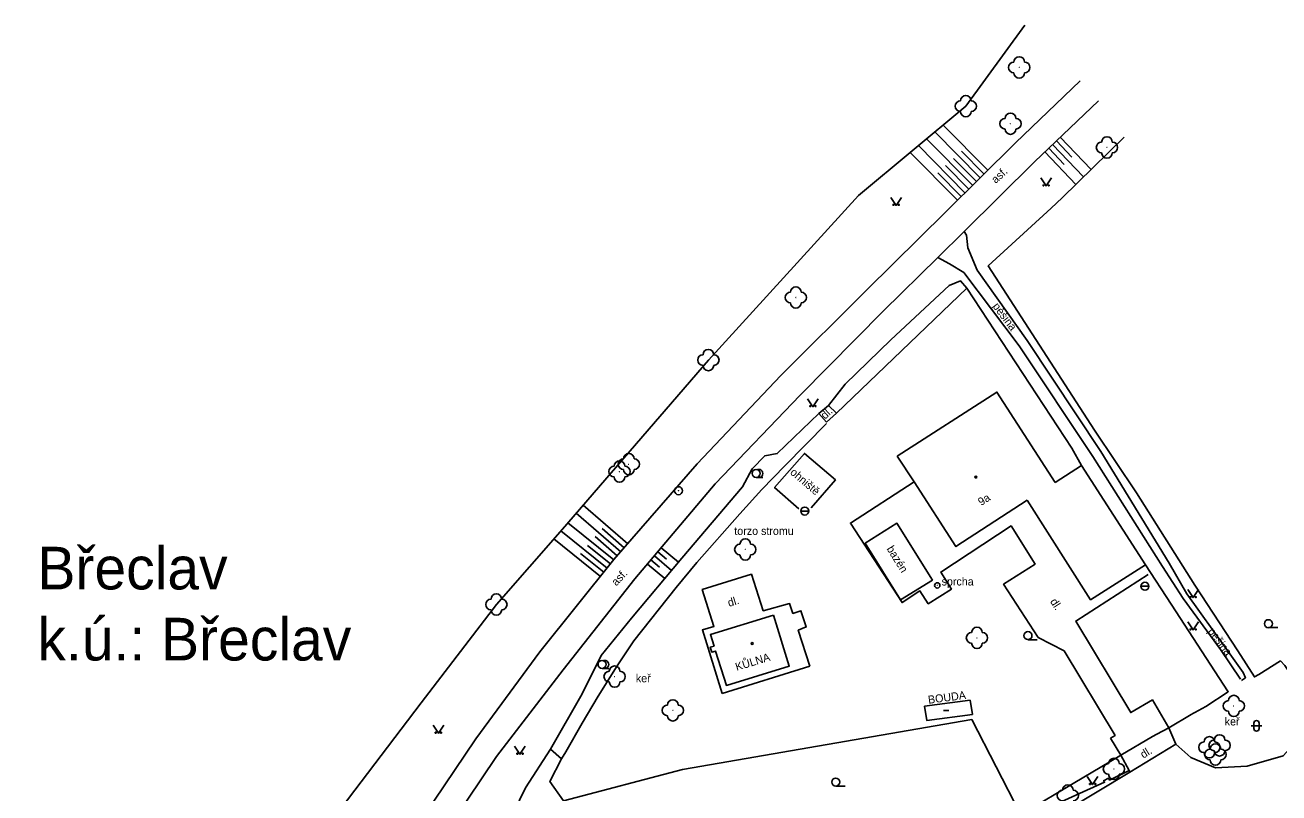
# Model space of a CAD drawing. Extents: x -584400 to -581602, y -1210894 to -1208793.
# Drawn here: x -583334.7 to -583217.1, y -1209476.6 to -1209404.6 of the extents above; entities that cross this region are included whole.
import ezdxf

# ---------------------------------------------------------------- set-up
doc = ezdxf.new("R2010")
doc.units = 0
for name, color, linetype in [('BUDOVY_MĚŘ', 7, 'Continuous'), ('BUDOVY_NEMĚŘ', 7, 'Continuous'), ('MAP_ZN_BP', 7, 'Continuous'), ('NÁZVY_SÍDEL_JEDNOTKY', 7, 'Continuous'), ('POMOC_POPIS', 7, 'Continuous'), ('ROZHRANÍ_PLOCH', 7, 'Continuous'), ('VÝŠKOPIS', 7, 'Continuous'), ('ZELEŇ', 7, 'Continuous'), ('ZN_BUDOV', 7, 'Continuous'), ('ZN_DOPLŇKOVÉ', 7, 'Continuous'), ('ZN_KULTUR', 7, 'Continuous'), ('Č_POPIS_ORIENT', 7, 'Continuous')]:
    doc.layers.add(name, color=color, linetype=linetype)

msp = doc.modelspace()

# ---------------------------------------------------------------- linework, layer by layer
at = {"layer": 'BUDOVY_MĚŘ'}
for points in [[(-583252.91, -1209445.04), (-583251.34, -1209447.46), (-583247.41, -1209453.52), (-583240.73, -1209449.18)], [(-583240.73, -1209449.18), (-583234.79, -1209458.51), (-583229.64, -1209455.23), (-583235.64, -1209445.91)], [(-583264.51, -1209459.95), (-583263.04, -1209464.73), (-583268.93, -1209466.53), (-583269.94, -1209463.32), (-583270.3, -1209463.42), (-583270.44, -1209462.95), (-583270.09, -1209462.85), (-583270.43, -1209461.77), (-583264.51, -1209459.95)], [(-583246.08, -1209467.93), (-583245.87, -1209469.26), (-583250.14, -1209469.84), (-583250.35, -1209468.49)], [(-583246.08, -1209467.93), (-583250.35, -1209468.49)]]:
    msp.add_lwpolyline(points, dxfattribs=at)
at = {"layer": 'BUDOVY_NEMĚŘ'}
for points in [[(-583252.91, -1209445.04), (-583243.58, -1209439.03), (-583238.12, -1209447.51)], [(-583238.12, -1209447.51), (-583235.64, -1209445.91)]]:
    msp.add_lwpolyline(points, dxfattribs=at)
at = {"layer": 'MAP_ZN_BP'}
for radius in [0.375, 0.0005]:
    msp.add_circle((-583273.42, -1209448.28), radius, dxfattribs=at)
at = {"layer": 'ROZHRANÍ_PLOCH'}
for points in [[(-583240.97, -1209404.63), (-583246.49, -1209412.23), (-583256.55, -1209420.6), (-583270.62, -1209436.03), (-583284.3, -1209451.9), (-583290.49, -1209458.95), (-583297.55, -1209468.17), (-583305.03, -1209478.05), (-583315.44, -1209498.45), (-583323.73, -1209511.64), (-583329.99, -1209527.53), (-583334.67, -1209543.76)], [(-583326.22, -1209539.74), (-583323.28, -1209531.41), (-583320.18, -1209523.23), (-583316.67, -1209514.7), (-583312.62, -1209506.28), (-583308.4, -1209498.07), (-583303.92, -1209489.93), (-583298.29, -1209480.27), (-583292.42, -1209471.56), (-583286.43, -1209463.38), (-583279.47, -1209454.74), (-583271.68, -1209445.75), (-583263.82, -1209437.48), (-583255.81, -1209429.48), (-583248.37, -1209422.13), (-583241.83, -1209415.67), (-583235.77, -1209409.85)], [(-583323.73, -1209540.4), (-583320.92, -1209532.36), (-583317.83, -1209524.27), (-583314.32, -1209515.78), (-583310.44, -1209507.49), (-583306.28, -1209499.5), (-583301.78, -1209491.27), (-583295.97, -1209481.39), (-583290.48, -1209473.19), (-583284.23, -1209465.09), (-583277.51, -1209456.56), (-583269.98, -1209447.65), (-583262.03, -1209439.33), (-583254.19, -1209431.43), (-583249.12, -1209426.43), (-583246.64, -1209423.97), (-583240.06, -1209417.45), (-583234.06, -1209411.73)], [(-583225.78, -1209457.95), (-583227.43, -1209455.07), (-583233.83, -1209444.61), (-583240.73, -1209434.2), (-583245.41, -1209427.62), (-583246.3, -1209425.5), (-583246.43, -1209424.32), (-583246.64, -1209423.97)], [(-583226.12, -1209458.38), (-583228.04, -1209455.4), (-583234.59, -1209445.09), (-583241.5, -1209434.7), (-583246.66, -1209427.83), (-583248.03, -1209427.02), (-583249.12, -1209426.43)], [(-583258.62, -1209441.02), (-583259.36, -1209440.29), (-583260.27, -1209441.06), (-583259.55, -1209441.86)], [(-583251.34, -1209447.46), (-583257.31, -1209451.32), (-583252.46, -1209458.77), (-583250.79, -1209457.68), (-583250.01, -1209458.88), (-583247.83, -1209457.51), (-583248.84, -1209455.92), (-583242.25, -1209451.59), (-583239.99, -1209455.16), (-583242.94, -1209457.06), (-583239.71, -1209462.04), (-583237.26, -1209463.3), (-583232.49, -1209471.23), (-583232.91, -1209471.48)], [(-583252.62, -1209458.52), (-583249.62, -1209456.67), (-583252.94, -1209451.33), (-583255.92, -1209453.21), (-583252.62, -1209458.52)], [(-583269.34, -1209467.28), (-583271.18, -1209461.34), (-583270.1, -1209461.02), (-583271.2, -1209457.56), (-583266.59, -1209456.12), (-583265.47, -1209459.54), (-583263, -1209458.86), (-583262.69, -1209459.78), (-583261.95, -1209459.53), (-583261.44, -1209461.06), (-583262.19, -1209461.36), (-583261.12, -1209464.73)], [(-583227.45, -1209470.5), (-583228.99, -1209467.89), (-583231.02, -1209469.09), (-583236.18, -1209460.51), (-583229.39, -1209456.13)], [(-583226.12, -1209458.38), (-583222.6, -1209463.16), (-583220.75, -1209465.95)], [(-583225.78, -1209457.95), (-583222.04, -1209463.14), (-583220.5, -1209465.33), (-583220.28, -1209465.82), (-583220.66, -1209466.08)], [(-583217, -1209464.23), (-583216.57, -1209464.66), (-583214.29, -1209468.12), (-583214.76, -1209470.98), (-583216.75, -1209473.15), (-583220.11, -1209474.11), (-583223.08, -1209474.27), (-583225.39, -1209473.28), (-583226.81, -1209472.03)], [(-583269.34, -1209467.28), (-583261.12, -1209464.73)], [(-583232.91, -1209471.48), (-583231.95, -1209473.09)], [(-583226.81, -1209472.03), (-583227.45, -1209470.5)], [(-583226.81, -1209472.03), (-583231.1, -1209474.67), (-583231.17, -1209474.5), (-583233.01, -1209475.41), (-583233.1, -1209475.23), (-583233.58, -1209475.47), (-583233.48, -1209475.62), (-583240.86, -1209478.94), (-583241.37, -1209478.6)], [(-583231.17, -1209474.5), (-583231.95, -1209473.09)], [(-583243.05, -1209481.4), (-583237.07, -1209478.27), (-583231.1, -1209474.67)]]:
    msp.add_lwpolyline(points, dxfattribs=at)
at = {"layer": 'VÝŠKOPIS'}
for points in [[(-583245.14, -1209418.94), (-583249.39, -1209414.64)], [(-583244.43, -1209418.24), (-583248.62, -1209414)], [(-583246.57, -1209420.35), (-583250.93, -1209415.93)], [(-583245.86, -1209419.65), (-583250.16, -1209415.29)], [(-583238.72, -1209416.17), (-583237.27, -1209417.7)], [(-583238.36, -1209415.83), (-583235.46, -1209418.87)], [(-583237.99, -1209415.48), (-583236.55, -1209417)], [(-583237.63, -1209415.14), (-583234.74, -1209418.17)], [(-583247.28, -1209421.05), (-583251.71, -1209416.57)], [(-583245.5, -1209419.29), (-583247.64, -1209417.13)], [(-583244.79, -1209418.59), (-583246.9, -1209416.46)], [(-583239.08, -1209416.52), (-583236.17, -1209419.57)], [(-583246.92, -1209420.7), (-583249.12, -1209418.47)], [(-583246.21, -1209420), (-583248.38, -1209417.8)], [(-583278.18, -1209453.25), (-583282.35, -1209449.64)], [(-583279.49, -1209454.76), (-583283.78, -1209451.3)], [(-583278.83, -1209454), (-583283, -1209450.39)], [(-583280.11, -1209455.54), (-583284.44, -1209452.06)], [(-583279.16, -1209454.38), (-583281.24, -1209452.58)], [(-583278.51, -1209453.63), (-583280.59, -1209451.82)], [(-583280.74, -1209456.32), (-583285.1, -1209452.81)], [(-583279.8, -1209455.15), (-583281.95, -1209453.41)], [(-583275.03, -1209453.63), (-583273.43, -1209454.98)], [(-583280.43, -1209455.93), (-583282.6, -1209454.18)], [(-583276, -1209454.77), (-583275.2, -1209455.45)], [(-583275.68, -1209454.39), (-583274.07, -1209455.75)], [(-583275.36, -1209454.01), (-583274.55, -1209454.69)], [(-583276.32, -1209455.16), (-583274.71, -1209456.52)], [(-583285.41, -1209472.52), (-583287.76, -1209476.13), (-583288.9, -1209478.44), (-583294.9, -1209488.69), (-583303.65, -1209504.58), (-583306.82, -1209510.53), (-583310.67, -1209518.2), (-583314.37, -1209526.77), (-583316.78, -1209530.98), (-583318.19, -1209536.26), (-583321.17, -1209545.97)]]:
    msp.add_lwpolyline(points, dxfattribs=at)
at = {"layer": 'ZELEŇ'}
for points in [[(-583246.39, -1209429.3), (-583246.99, -1209428.6), (-583248.06, -1209429.05), (-583253.52, -1209434.14), (-583257.79, -1209438.3), (-583259.36, -1209440.29)], [(-583260.27, -1209441.06), (-583264.16, -1209444.8), (-583265.33, -1209445.01), (-583266.53, -1209446.24), (-583267.41, -1209447.91), (-583273.12, -1209454.61), (-583277.81, -1209460.22), (-583280.66, -1209463.74), (-583282.45, -1209467.32), (-583285.41, -1209472.52), (-583284.38, -1209473.41)]]:
    msp.add_lwpolyline(points, dxfattribs=at)
for centre in [(-583241.48, -1209408.6), (-583246.49, -1209412.23), (-583242.3, -1209413.88), (-583233.26, -1209416.1), (-583262.42, -1209430.17), (-583270.62, -1209436.03), (-583278.95, -1209446.49), (-583278.08, -1209445.8), (-583267.16, -1209453.79), (-583290.49, -1209458.95), (-583245.44, -1209462.08), (-583279.41, -1209465.71), (-583273.95, -1209468.88), (-583221.37, -1209468.46), (-583223.66, -1209472.34), (-583222.7, -1209472.16), (-583223.09, -1209473.02), (-583232.6, -1209474.37)]:
    msp.add_circle(centre, 0.0005, dxfattribs=at)
for centre, start, end in [((-583241.48, -1209408.1), 0, 180), ((-583241.98, -1209408.6), 90, 270), ((-583241.48, -1209409.1), 180, 360), ((-583240.98, -1209408.6), 270, 90), ((-583246.49, -1209411.73), 0, 180), ((-583246.99, -1209412.23), 90, 270), ((-583245.99, -1209412.23), 270, 90), ((-583246.49, -1209412.73), 180, 360), ((-583242.8, -1209413.88), 90, 270), ((-583242.3, -1209413.38), 0, 180), ((-583241.8, -1209413.88), 270, 90), ((-583242.3, -1209414.38), 180, 360), ((-583233.76, -1209416.1), 90, 270), ((-583233.26, -1209415.6), 0, 180), ((-583232.76, -1209416.1), 270, 90), ((-583233.26, -1209416.6), 180, 360), ((-583262.42, -1209429.67), 0, 180), ((-583262.92, -1209430.17), 90, 270), ((-583261.92, -1209430.17), 270, 90), ((-583262.42, -1209430.67), 180, 360), ((-583270.62, -1209435.53), 0, 180), ((-583271.12, -1209436.03), 90, 270), ((-583270.12, -1209436.03), 270, 90), ((-583270.62, -1209436.53), 180, 360), ((-583278.95, -1209445.99), 0, 180), ((-583278.58, -1209445.8), 90, 270), ((-583278.08, -1209445.3), 0, 180), ((-583277.58, -1209445.8), 270, 90), ((-583279.45, -1209446.49), 90, 270), ((-583278.08, -1209446.3), 180, 360), ((-583278.45, -1209446.49), 270, 90), ((-583278.95, -1209446.99), 180, 360), ((-583267.66, -1209453.79), 90, 270), ((-583267.16, -1209453.29), 0, 180), ((-583266.66, -1209453.79), 270, 90), ((-583267.16, -1209454.29), 180, 360), ((-583290.99, -1209458.95), 90, 270), ((-583290.49, -1209458.45), 0, 180), ((-583289.99, -1209458.95), 270, 90), ((-583290.49, -1209459.45), 180, 360), ((-583245.94, -1209462.08), 90, 270), ((-583245.44, -1209461.58), 0, 180), ((-583244.94, -1209462.08), 270, 90), ((-583245.44, -1209462.58), 180, 360), ((-583279.91, -1209465.71), 90, 270), ((-583279.41, -1209465.21), 0, 180), ((-583278.91, -1209465.71), 270, 90), ((-583279.41, -1209466.21), 180, 360), ((-583273.95, -1209468.38), 0, 180), ((-583221.87, -1209468.46), 90, 270), ((-583221.37, -1209467.96), 0, 180), ((-583220.87, -1209468.46), 270, 90), ((-583274.45, -1209468.88), 90, 270), ((-583273.45, -1209468.88), 270, 90), ((-583221.37, -1209468.96), 180, 360), ((-583273.95, -1209469.38), 180, 360), ((-583223.66, -1209471.84), 0, 180), ((-583222.7, -1209471.66), 0, 180), ((-583224.16, -1209472.34), 90, 270), ((-583223.59, -1209473.02), 90, 270), ((-583223.2, -1209472.16), 90, 270), ((-583223.09, -1209472.52), 0, 180), ((-583222.7, -1209472.66), 180, 360), ((-583223.16, -1209472.34), 270, 90), ((-583222.59, -1209473.02), 270, 90), ((-583222.2, -1209472.16), 270, 90), ((-583232.6, -1209473.87), 0, 180), ((-583223.66, -1209472.84), 180, 360), ((-583223.09, -1209473.52), 180, 360), ((-583233.1, -1209474.37), 90, 270), ((-583232.6, -1209474.87), 180, 360), ((-583232.1, -1209474.37), 270, 90), ((-583236.92, -1209476.36), 0, 180), ((-583237.42, -1209476.86), 90, 270), ((-583236.42, -1209476.86), 270, 90)]:
    msp.add_arc(centre, 0.5, start, end, dxfattribs=at)
at = {"layer": 'ZN_BUDOV'}
msp.add_line((-583248.57, -1209468.88), (-583248.07, -1209468.88), dxfattribs=at)
for centre in [(-583245.54, -1209447), (-583266.51, -1209462.61)]:
    msp.add_circle(centre, 0.0875, dxfattribs=at)
at = {"layer": 'ZN_DOPLŇKOVÉ'}
for p, q in [((-583261.95, -1209450.19), (-583261.2, -1209450.19)), ((-583230.08, -1209457.24), (-583229.33, -1209457.24))]:
    msp.add_line(p, q, dxfattribs=at)
for points in [[(-583231.63, -1209415.15), (-583237.46, -1209420.82)], [(-583238.5, -1209421.8), (-583237.46, -1209420.82)], [(-583238.5, -1209421.8), (-583244.38, -1209427.21), (-583234.41, -1209442.6), (-583230.5, -1209448.47)], [(-583235.64, -1209445.91), (-583236.56, -1209444.29), (-583246.39, -1209429.3), (-583258.62, -1209441.02)], [(-583259.54, -1209441.99), (-583263.44, -1209445.96), (-583265.61, -1209448.18), (-583267.68, -1209450.45), (-583271.69, -1209455.02), (-583273.64, -1209457.36), (-583277.61, -1209462.37), (-583279.18, -1209464.7), (-583280.95, -1209467.55), (-583282.44, -1209470.07), (-583283.98, -1209472.76), (-583284.38, -1209473.41)], [(-583258.62, -1209441.02), (-583259.55, -1209441.86)], [(-583260.99, -1209449.9), (-583258.71, -1209447.27), (-583261.61, -1209444.79), (-583264.42, -1209447.99), (-583262.14, -1209449.98)], [(-583230.5, -1209448.47), (-583225.01, -1209457.14)], [(-583227.25, -1209458.93), (-583229.64, -1209455.23)], [(-583225.01, -1209457.14), (-583220.98, -1209463.3)], [(-583227.45, -1209470.5), (-583225.36, -1209469.27), (-583225.13, -1209469.13), (-583225.02, -1209469.07), (-583224, -1209468.51), (-583221.88, -1209467.13), (-583227.25, -1209458.93)], [(-583220.98, -1209463.3), (-583219.44, -1209465.74), (-583219.01, -1209465.5), (-583217, -1209464.23)], [(-583273.03, -1209474.41), (-583245.93, -1209469.74), (-583241.37, -1209478.6)], [(-583231.95, -1209473.09), (-583228.98, -1209471.33)], [(-583228.98, -1209471.33), (-583228.57, -1209471.11)], [(-583228.57, -1209471.11), (-583227.45, -1209470.5)], [(-583284.38, -1209473.41), (-583285.47, -1209475.53), (-583284.2, -1209477.36), (-583284.54, -1209478.29), (-583287.62, -1209482.52), (-583289.84, -1209485.73), (-583294.59, -1209493.82)], [(-583240.18, -1209477.96), (-583240.09, -1209477.91), (-583239.04, -1209477.29), (-583238.2, -1209476.79), (-583236.42, -1209475.73), (-583232.06, -1209473.15), (-583231.95, -1209473.09)], [(-583284.2, -1209477.36), (-583273.03, -1209474.41)]]:
    msp.add_lwpolyline(points, dxfattribs=at)
for centre, radius in [((-583261.58, -1209450.19), 0.375), ((-583249.16, -1209457.16), 0.25), ((-583249.16, -1209457.16), 0.0005), ((-583229.7, -1209457.24), 0.375)]:
    msp.add_circle(centre, radius, dxfattribs=at)
at = {"layer": 'ZN_KULTUR'}
for p, q in [((-583266.14, -1209447.03), (-583265.52, -1209447.03)), ((-583218.12, -1209461.12), (-583217.24, -1209461.12)), ((-583240.66, -1209462.25), (-583239.79, -1209462.25)), ((-583280.59, -1209464.95), (-583279.96, -1209464.95)), ((-583219.49, -1209470.58), (-583219.49, -1209470.08)), ((-583218.99, -1209470.58), (-583218.99, -1209470.08)), ((-583219.74, -1209470.33), (-583218.74, -1209470.33)), ((-583258.68, -1209475.98), (-583257.81, -1209475.98))]:
    msp.add_line(p, q, dxfattribs=at)
for points in [[(-583239.46, -1209418.96), (-583238.96, -1209419.71), (-583238.46, -1209418.96)], [(-583253.52, -1209420.78), (-583253.02, -1209421.53), (-583252.52, -1209420.78)], [(-583261.32, -1209439.66), (-583260.82, -1209440.41), (-583260.32, -1209439.66)], [(-583225.68, -1209457.56), (-583225.18, -1209458.31), (-583224.68, -1209457.56)], [(-583225.68, -1209460.59), (-583225.18, -1209461.34), (-583224.68, -1209460.59)], [(-583296.43, -1209470.27), (-583295.93, -1209471.02), (-583295.43, -1209470.27)], [(-583288.78, -1209472.24), (-583288.28, -1209472.99), (-583287.78, -1209472.24)], [(-583235.1, -1209475.08), (-583234.6, -1209475.83), (-583234.1, -1209475.08)]]:
    msp.add_lwpolyline(points, dxfattribs=at)
for centre, radius in [((-583239.21, -1209419.66), 0.05), ((-583238.71, -1209419.66), 0.05), ((-583253.27, -1209421.48), 0.05), ((-583252.77, -1209421.48), 0.05), ((-583261.07, -1209440.36), 0.05), ((-583260.57, -1209440.36), 0.05), ((-583266.14, -1209446.66), 0.375), ((-583225.43, -1209458.26), 0.05), ((-583224.93, -1209458.26), 0.05), ((-583218.12, -1209460.75), 0.375), ((-583240.66, -1209461.87), 0.375), ((-583225.43, -1209461.29), 0.05), ((-583224.93, -1209461.29), 0.05), ((-583280.59, -1209464.57), 0.375), ((-583296.18, -1209470.97), 0.05), ((-583295.68, -1209470.97), 0.05), ((-583288.53, -1209472.94), 0.05), ((-583288.03, -1209472.94), 0.05), ((-583258.68, -1209475.6), 0.375), ((-583234.85, -1209475.78), 0.05), ((-583234.35, -1209475.78), 0.05)]:
    msp.add_circle(centre, radius, dxfattribs=at)
for centre, radius, start, end in [((-583265.89, -1209446.66), 0.375, 249.4944, 109.0474), ((-583280.34, -1209464.57), 0.375, 249.4944, 109.0474), ((-583219.24, -1209470.08), 0.25, 0, 180), ((-583219.24, -1209470.58), 0.25, 180, 360)]:
    msp.add_arc(centre, radius, start, end, dxfattribs=at)

# ---------------------------------------------------------------- texts
at = {"layer": 'NÁZVY_SÍDEL_JEDNOTKY'}
for s, p in [('Břeclav', (-583333.52, -1209457.54)), ('k.ú.: Břeclav', (-583333.52, -1209464.2))]:
    msp.add_text(s, height=4, dxfattribs=at).set_placement(p)
at = {"layer": 'POMOC_POPIS'}
for s, rotation, p in [('asf.', 42.4754, (-583243.69, -1209419.53)), ('pěšina', 306.9468, (-583244.02, -1209431)), ('dl.', 42.3575, (-583259.69, -1209441.63)), ('ohniště', 319.4638, (-583263.02, -1209446.66)), ('bazén', 301.8597, (-583253.94, -1209453.73)), ('asf.', 46.4805, (-583279.25, -1209457.26)), ('dl.', 17.0892, (-583268.68, -1209459.18)), ('dl.', 302.4831, (-583238.62, -1209458.67)), ('pešina', 306.6965, (-583223.83, -1209461.47)), ('KŮLNA', 17.1295, (-583267.96, -1209465.18)), ('BOUDA', 7.4715, (-583249.98, -1209468.26)), ('dl.', 31.373, (-583229.85, -1209473.41))]:
    msp.add_text(s, height=0.75, rotation=rotation, dxfattribs=at).set_placement(p)
msp.add_text('sprcha', height=0.75, dxfattribs=at).set_placement((-583248.76, -1209457.17))
at = {"layer": 'ZELEŇ'}
for s, p in [('torzo stromu', (-583268.19, -1209452.43)), ('keř', (-583277.42, -1209466.24)), ('keř', (-583222.22, -1209470.29))]:
    msp.add_text(s, height=0.75, dxfattribs=at).set_placement(p)
at = {"layer": 'Č_POPIS_ORIENT'}
msp.add_text('9a', height=0.75, rotation=33.4009, dxfattribs=at).set_placement((-583245.04, -1209449.73))

doc.saveas('drawing.dxf')
